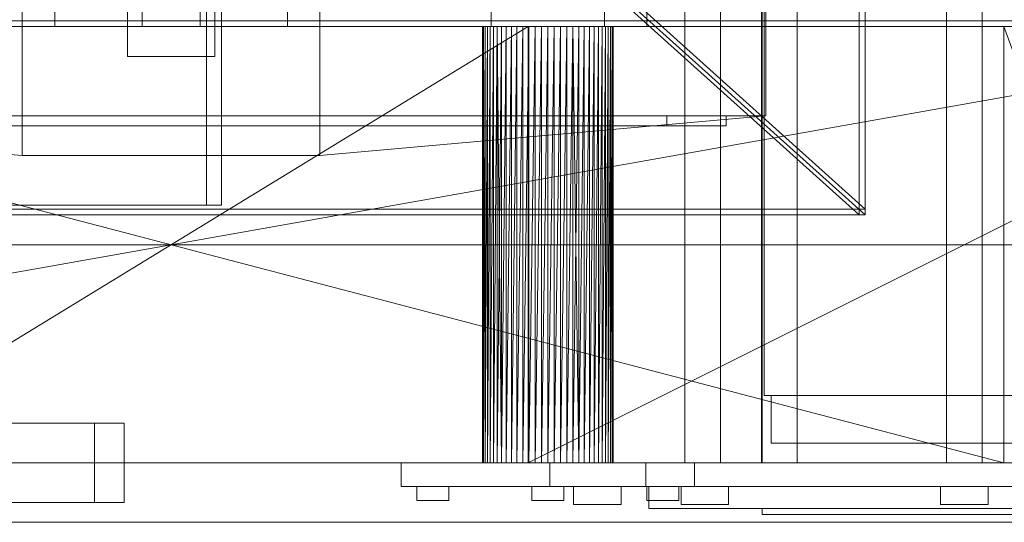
# Model space of a CAD drawing. Header units: millimetres. Extents: x -2233 to 61924, y -68080 to 6847.
# Tile 570 of 656: x 24774 to 25270, y -18460 to -18206. Entities that reach past the tile are written whole.
import ezdxf

# ---------------------------------------------------------------- set-up
doc = ezdxf.new("R2010")
doc.units = ezdxf.units.MM
for name, color, linetype, lineweight in [('superior_briquetadora', 7, 'Continuous', 0), ('superior_C02', 7, 'Continuous', 0), ('superior_C02-briq', 7, 'Continuous', 0), ('superior_C05', 7, 'Continuous', 0)]:
    doc.layers.add(name, color=color, linetype=linetype, lineweight=lineweight)

msp = doc.modelspace()

# ---------------------------------------------------------------- linework, layer by layer
at = {"layer": 'superior_briquetadora'}
for p, q in [((25197.067, -17655), (25197.067, -18305)), ((25200.067, -17655), (25200.067, -18305)), ((24791.423, -18210), (24791.423, -18160)), ((24828.067, -18210), (24828.067, -18160)), ((24835.423, -18160), (24835.423, -18210)), ((24864.712, -18210), (24864.712, -18160)), ((24872.067, -18160), (24872.067, -18210)), ((24908.712, -18160), (24908.712, -18210)), ((25011.417, -18160), (25011.417, -18210)), ((25068.718, -18160), (25068.718, -18210)), ((25149.189, -18160), (25149.189, -18396)), ((25050.067, -18167), (25200.067, -18302)), ((25197.067, -18305), (25047.067, -18170)), ((25050.067, -18170), (25200.067, -18305)), ((25090.067, -18188), (25090.067, -18210)), ((25109.067, -18430), (25109.067, -18188)), ((25127.067, -18430), (25127.067, -18188)), ((25147.729, -18430), (25147.729, -18188)), ((25148.067, -18188), (25148.067, -18430)), ((25165.729, -18430), (25165.729, -18188)), ((25241.067, -18430), (25241.067, -18188)), ((25259.067, -18430), (25259.067, -18188)), ((24828.067, -18225), (24828.067, -18200)), ((24872.067, -18200), (24872.067, -18225)), ((23870.067, -18210), (25830.067, -18210)), ((25470.067, -18210), (24230.067, -18430)), ((25470.067, -18210), (24230.067, -18210)), ((25470.067, -18210), (24243.401, -18210)), ((25746.067, -18210), (24243.401, -18210)), ((24430.067, -18210), (25270.067, -18210)), ((24430.067, -18210), (25270.067, -18430)), ((25270.067, -18210), (24663.302, -18210)), ((24666.505, -18210), (25033.63, -18210)), ((25270.067, -18210), (24666.505, -18210)), ((25036.833, -18210), (24666.505, -18210)), ((24669.647, -18210), (25030.488, -18210)), ((24669.647, -18210), (25033.63, -18210)), ((25030.067, -18210), (24670.067, -18210)), ((24670.067, -18430), (25030.067, -18210)), ((24672.696, -18210), (25027.439, -18210)), ((24672.696, -18210), (25030.488, -18210)), ((24675.624, -18210), (25024.511, -18210)), ((25027.439, -18210), (24675.624, -18210)), ((24678.401, -18210), (25019.133, -18210)), ((24678.401, -18210), (25021.734, -18210)), ((24678.401, -18210), (25024.511, -18210)), ((24681.002, -18210), (25019.133, -18210)), ((24683.402, -18210), (25016.733, -18210)), ((25019.133, -18210), (24683.402, -18210)), ((24685.577, -18210), (25014.558, -18210)), ((25016.733, -18210), (24685.577, -18210)), ((24687.506, -18210), (25030.067, -18210)), ((24687.506, -18210), (25012.629, -18210)), ((24687.506, -18210), (25010.964, -18210)), ((24687.506, -18210), (25014.558, -18210)), ((24689.171, -18210), (25010.964, -18210)), ((24690.556, -18210), (25010.964, -18210)), ((24690.556, -18210), (25009.579, -18210)), ((25008.488, -18210), (24690.556, -18210)), ((24691.647, -18210), (25008.488, -18210)), ((25007.702, -18210), (24691.647, -18210)), ((24691.647, -18210), (25009.579, -18210)), ((24692.433, -18210), (25007.702, -18210)), ((24692.909, -18210), (25007.702, -18210)), ((24692.909, -18210), (25007.226, -18210)), ((25007.067, -18210), (24692.909, -18210)), ((24693.067, -18210), (25007.067, -18210)), ((24693.067, -18210), (25007.226, -18210)), ((24835.423, -18210), (24791.423, -18210)), ((24872.067, -18210), (24828.067, -18210)), ((24908.712, -18210), (24864.712, -18210)), ((25007.226, -18210), (25007.067, -18430)), ((25007.067, -18210), (25007.067, -18430)), ((25007.226, -18210), (25007.067, -18210)), ((25007.226, -18210), (25007.226, -18430)), ((25007.702, -18430), (25007.226, -18210)), ((25007.702, -18210), (25007.226, -18210)), ((25007.226, -18430), (25007.702, -18210)), ((25008.488, -18210), (25007.702, -18430)), ((25007.702, -18210), (25007.702, -18430)), ((25008.488, -18210), (25007.702, -18210)), ((25011.417, -18210), (25008.07, -18210)), ((25008.07, -18210), (25011.061, -18210)), ((25009.579, -18210), (25008.488, -18430)), ((25008.488, -18430), (25008.488, -18210)), ((25009.579, -18210), (25008.488, -18210)), ((25010.964, -18210), (25009.579, -18430)), ((25009.579, -18430), (25009.579, -18210)), ((25010.964, -18210), (25009.579, -18210)), ((25012.629, -18210), (25010.964, -18430)), ((25010.964, -18430), (25010.964, -18210)), ((25012.629, -18210), (25010.964, -18210)), ((25011.061, -18210), (25019.797, -18210)), ((25020.438, -18210), (25011.417, -18210)), ((25014.558, -18210), (25012.629, -18430)), ((25012.629, -18430), (25012.629, -18210)), ((25014.558, -18210), (25012.629, -18210)), ((25012.629, -18210), (25030.067, -18210)), ((25014.558, -18210), (25014.558, -18430)), ((25016.733, -18430), (25014.558, -18210)), ((25016.733, -18210), (25014.558, -18210)), ((25030.067, -18210), (25014.558, -18210)), ((25014.558, -18430), (25016.733, -18210)), ((25019.133, -18210), (25016.733, -18430)), ((25016.733, -18210), (25016.733, -18430)), ((25019.133, -18210), (25016.733, -18210)), ((25016.733, -18210), (25030.067, -18210)), ((25021.734, -18210), (25019.133, -18430)), ((25019.133, -18430), (25019.133, -18210)), ((25021.734, -18210), (25019.133, -18210)), ((25019.133, -18210), (25030.067, -18210)), ((25019.797, -18210), (25032.548, -18210)), ((25033.347, -18210), (25020.438, -18210)), ((25024.511, -18210), (25021.734, -18430)), ((25021.734, -18430), (25021.734, -18210)), ((25024.511, -18210), (25021.734, -18210)), ((25021.734, -18210), (25030.067, -18210)), ((25027.439, -18210), (25024.511, -18430)), ((25024.511, -18430), (25024.511, -18210)), ((25027.439, -18210), (25024.511, -18210)), ((25024.511, -18210), (25030.067, -18210)), ((25030.488, -18210), (25027.439, -18430)), ((25027.439, -18210), (25027.439, -18430)), ((25030.488, -18210), (25027.439, -18210)), ((25027.439, -18210), (25030.067, -18210)), ((25470.067, -18210), (25030.067, -18210)), ((25030.067, -18210), (25030.067, -18430)), ((25030.488, -18210), (25030.067, -18210)), ((25033.63, -18210), (25030.067, -18210)), ((25036.833, -18210), (25030.067, -18210)), ((25040.067, -18210), (25030.067, -18210)), ((25043.302, -18210), (25030.067, -18210)), ((25046.505, -18210), (25030.067, -18210)), ((25049.647, -18210), (25030.067, -18210)), ((25052.696, -18210), (25030.067, -18210)), ((25055.624, -18210), (25030.067, -18210)), ((25058.401, -18210), (25030.067, -18210)), ((25061.002, -18210), (25030.067, -18210)), ((25063.402, -18210), (25030.067, -18210)), ((25065.577, -18210), (25030.067, -18210)), ((25350.067, -18210), (25030.067, -18210)), ((25470.067, -18210), (25030.067, -18430)), ((25033.63, -18210), (25030.488, -18430)), ((25030.488, -18210), (25030.488, -18430)), ((25033.63, -18210), (25030.488, -18210)), ((25032.548, -18210), (25046.788, -18210)), ((25047.587, -18210), (25033.347, -18210)), ((25036.833, -18210), (25033.63, -18430)), ((25033.63, -18210), (25033.63, -18430)), ((25036.833, -18210), (25033.63, -18210)), ((25040.067, -18210), (25036.833, -18430)), ((25036.833, -18210), (25036.833, -18430)), ((25040.067, -18210), (25036.833, -18210)), ((25036.833, -18210), (25270.067, -18210)), ((25043.302, -18210), (25040.067, -18430)), ((25040.067, -18210), (25040.067, -18430)), ((25043.302, -18210), (25040.067, -18210)), ((25040.067, -18210), (25270.067, -18210)), ((25046.505, -18210), (25043.302, -18430)), ((25043.302, -18210), (25043.302, -18430)), ((25046.505, -18210), (25043.302, -18210)), ((25043.302, -18210), (25270.067, -18210)), ((25049.647, -18210), (25046.505, -18430)), ((25046.505, -18210), (25046.505, -18430)), ((25049.647, -18210), (25046.505, -18210)), ((25046.505, -18210), (25270.067, -18210)), ((25046.788, -18210), (25059.697, -18210)), ((25060.338, -18210), (25047.587, -18210)), ((25052.696, -18210), (25049.647, -18430)), ((25049.647, -18210), (25049.647, -18430)), ((25052.696, -18210), (25049.647, -18210)), ((25049.647, -18210), (25270.067, -18210)), ((25055.624, -18210), (25052.696, -18430)), ((25052.696, -18210), (25052.696, -18430)), ((25055.624, -18210), (25052.696, -18210)), ((25052.696, -18210), (25270.067, -18210)), ((25052.696, -18210), (25055.624, -18430)), ((25058.401, -18210), (25055.624, -18430)), ((25055.624, -18210), (25055.624, -18430)), ((25058.401, -18210), (25055.624, -18210)), ((25055.624, -18210), (25270.067, -18210)), ((25061.002, -18210), (25058.401, -18430)), ((25058.401, -18210), (25058.401, -18430)), ((25061.002, -18210), (25058.401, -18210)), ((25058.401, -18210), (25270.067, -18210)), ((25059.697, -18210), (25068.718, -18210)), ((25069.074, -18210), (25060.338, -18210)), ((25063.402, -18210), (25061.002, -18430)), ((25061.002, -18210), (25061.002, -18430)), ((25063.402, -18210), (25061.002, -18210)), ((25061.002, -18210), (25270.067, -18210)), ((25065.577, -18210), (25063.402, -18430)), ((25063.402, -18210), (25063.402, -18430)), ((25065.577, -18210), (25063.402, -18210)), ((25063.402, -18210), (25270.067, -18210)), ((25067.506, -18210), (25065.577, -18430)), ((25065.577, -18430), (25065.577, -18210)), ((25067.506, -18210), (25065.577, -18210)), ((25065.577, -18210), (25270.067, -18210)), ((25065.577, -18210), (25350.067, -18210)), ((25069.171, -18210), (25067.506, -18430)), ((25067.506, -18430), (25067.506, -18210)), ((25069.171, -18210), (25067.506, -18210)), ((25067.506, -18210), (25270.067, -18210)), ((25067.506, -18210), (25350.067, -18210)), ((25068.718, -18210), (25072.065, -18210)), ((25072.065, -18210), (25069.074, -18210)), ((25070.556, -18210), (25069.171, -18430)), ((25069.171, -18430), (25069.171, -18210)), ((25070.556, -18210), (25069.171, -18210)), ((25069.171, -18210), (25270.067, -18210)), ((25069.171, -18210), (25350.067, -18210)), ((25071.647, -18210), (25070.556, -18430)), ((25070.556, -18430), (25070.556, -18210)), ((25071.647, -18210), (25070.556, -18210)), ((25070.556, -18210), (25270.067, -18210)), ((25070.556, -18210), (25350.067, -18210)), ((25072.433, -18210), (25071.647, -18430)), ((25071.647, -18430), (25071.647, -18210)), ((25072.433, -18210), (25071.647, -18210)), ((25071.647, -18210), (25270.067, -18210)), ((25071.647, -18210), (25350.067, -18210)), ((25072.909, -18210), (25072.433, -18430)), ((25072.433, -18430), (25072.433, -18210)), ((25072.909, -18210), (25072.433, -18210)), ((25072.433, -18210), (25270.067, -18210)), ((25073.067, -18210), (25072.909, -18430)), ((25072.909, -18430), (25072.909, -18210)), ((25073.067, -18210), (25072.909, -18210)), ((25072.909, -18210), (25270.067, -18210)), ((25073.067, -18430), (25073.067, -18210)), ((25270.067, -18210), (25073.067, -18210)), ((25090.067, -18210), (25091.234, -18210)), ((25091.234, -18210), (25094.717, -18210)), ((25094.717, -18210), (25100.465, -18210)), ((25100.465, -18210), (25108.395, -18210)), ((25108.395, -18210), (25118.39, -18210)), ((25118.39, -18210), (25130.306, -18210)), ((25130.306, -18210), (25143.968, -18210)), ((25143.968, -18210), (25159.177, -18210)), ((25159.177, -18210), (25175.712, -18210)), ((25175.712, -18210), (25193.331, -18210)), ((25193.331, -18210), (25211.777, -18210)), ((25211.777, -18210), (25230.782, -18210)), ((25230.782, -18210), (25250.067, -18210)), ((25250.067, -18210), (25269.353, -18210)), ((25269.353, -18210), (25288.358, -18210)), ((25270.067, -18210), (25350.067, -18210)), ((25270.067, -18430), (25270.067, -18210)), ((25270.067, -18210), (25350.067, -18430)), ((24872.067, -18225), (24828.067, -18225)), ((24570.067, -18255), (25130.067, -18255)), ((25100.067, -18260), (25100.067, -18255)), ((25100.067, -18255), (25130.067, -18255)), ((25130.067, -18255), (25130.067, -18260)), ((25130.067, -18260), (24570.067, -18260)), ((25130.067, -18260), (25100.067, -18260)), ((25200.067, -18302), (24500.067, -18302)), ((25200.067, -18305), (24500.067, -18305)), ((25200.067, -18305), (25197.067, -18305)), ((25200.067, -18305), (25200.067, -18302)), ((23750.067, -18320), (25950.067, -18320)), ((24150.067, -18320), (25800.067, -18320)), ((24150.067, -18320), (25950.067, -18320)), ((25149.189, -18396), (25152.094, -18396)), ((25150.161, -18396), (25149.189, -18396)), ((25154.972, -18396), (25150.161, -18396)), ((25152.094, -18396), (25158.765, -18396)), ((25152.685, -18396), (25155.489, -18396)), ((25152.685, -18396), (25152.685, -18420)), ((25153.623, -18396), (25152.685, -18396)), ((25158.267, -18396), (25153.623, -18396)), ((25163.437, -18396), (25154.972, -18396)), ((25155.489, -18396), (25161.929, -18396)), ((25166.439, -18396), (25158.267, -18396)), ((25158.765, -18396), (25168.944, -18396)), ((25161.929, -18396), (25171.755, -18396)), ((25175.231, -18396), (25163.437, -18396)), ((25177.825, -18396), (25166.439, -18396)), ((25168.944, -18396), (25182.24, -18396)), ((25171.755, -18396), (25184.59, -18396)), ((25189.902, -18396), (25175.231, -18396)), ((25191.987, -18396), (25177.825, -18396)), ((25182.24, -18396), (25198.143, -18396)), ((25184.59, -18396), (25199.942, -18396)), ((25206.884, -18396), (25189.902, -18396)), ((25208.381, -18396), (25191.987, -18396)), ((25198.143, -18396), (25216.042, -18396)), ((25199.942, -18396), (25217.221, -18396)), ((25225.526, -18396), (25206.884, -18396)), ((25226.377, -18396), (25208.381, -18396)), ((25216.042, -18396), (25235.248, -18396)), ((25217.221, -18396), (25235.761, -18396)), ((25245.112, -18396), (25225.526, -18396)), ((25245.283, -18396), (25226.377, -18396)), ((25235.248, -18396), (25255.023, -18396)), ((25235.761, -18396), (25254.852, -18396)), ((25264.887, -18396), (25245.112, -18396)), ((25264.374, -18396), (25245.283, -18396)), ((25254.852, -18396), (25273.758, -18396)), ((25255.023, -18396), (25274.608, -18396)), ((25282.914, -18396), (25264.374, -18396)), ((25284.093, -18396), (25264.887, -18396)), ((25152.685, -18420), (25155.489, -18420)), ((25153.623, -18420), (25152.685, -18420)), ((25158.267, -18420), (25153.623, -18420)), ((25155.489, -18420), (25161.929, -18420)), ((25166.439, -18420), (25158.267, -18420)), ((25161.929, -18420), (25171.755, -18420)), ((25177.825, -18420), (25166.439, -18420)), ((25171.755, -18420), (25184.59, -18420)), ((25191.987, -18420), (25177.825, -18420)), ((25184.59, -18420), (25199.942, -18420)), ((25208.381, -18420), (25191.987, -18420)), ((25199.942, -18420), (25217.221, -18420)), ((25226.377, -18420), (25208.381, -18420)), ((25217.221, -18420), (25235.761, -18420)), ((25245.283, -18420), (25226.377, -18420)), ((25235.761, -18420), (25254.852, -18420)), ((25264.374, -18420), (25245.283, -18420)), ((25254.852, -18420), (25273.758, -18420)), ((25282.914, -18420), (25264.374, -18420)), ((23750.067, -18430), (25950.067, -18430)), ((25830.067, -18430), (23870.067, -18430)), ((23900.067, -18430), (25800.067, -18430)), ((23954.067, -18430), (25456.734, -18430)), ((24230.067, -18430), (25470.067, -18430)), ((24230.067, -18430), (25456.734, -18430)), ((24430.067, -18430), (25036.833, -18430)), ((25270.067, -18430), (24430.067, -18430)), ((24430.067, -18430), (25033.63, -18430)), ((24663.302, -18430), (25033.63, -18430)), ((25030.488, -18430), (24666.505, -18430)), ((25033.63, -18430), (24666.505, -18430)), ((25027.439, -18430), (24669.647, -18430)), ((25030.488, -18430), (24669.647, -18430)), ((24670.067, -18430), (25030.067, -18430)), ((24672.696, -18430), (25024.511, -18430)), ((25027.439, -18430), (24672.696, -18430)), ((25021.734, -18430), (24675.624, -18430)), ((25024.511, -18430), (24675.624, -18430)), ((25021.734, -18430), (24678.401, -18430)), ((25016.733, -18430), (24681.002, -18430)), ((25019.133, -18430), (24681.002, -18430)), ((25021.734, -18430), (24681.002, -18430)), ((24683.402, -18430), (25014.558, -18430)), ((25016.733, -18430), (24683.402, -18430)), ((24685.577, -18430), (25012.629, -18430)), ((25014.558, -18430), (24685.577, -18430)), ((24687.506, -18430), (25012.629, -18430)), ((25010.964, -18430), (24687.506, -18430)), ((24687.506, -18430), (25030.067, -18430)), ((24689.171, -18430), (25010.964, -18430)), ((25009.579, -18430), (24689.171, -18430)), ((24690.556, -18430), (25009.579, -18430)), ((25008.488, -18430), (24690.556, -18430)), ((25008.488, -18430), (24691.647, -18430)), ((24692.433, -18430), (25008.488, -18430)), ((25007.702, -18430), (24692.433, -18430)), ((25007.226, -18430), (24692.433, -18430)), ((25007.226, -18430), (24692.909, -18430)), ((24692.909, -18430), (25007.067, -18430)), ((24693.067, -18430), (25007.226, -18430)), ((25007.067, -18430), (24693.067, -18430)), ((24966.067, -18430), (24968.589, -18430)), ((24966.067, -18430), (24966.067, -18442)), ((24968.589, -18430), (24975.982, -18430)), ((24975.982, -18430), (24987.742, -18430)), ((24987.742, -18430), (25003.067, -18430)), ((25003.067, -18430), (25020.915, -18430)), ((25007.067, -18430), (25007.226, -18430)), ((25007.226, -18430), (25007.702, -18430)), ((25007.702, -18430), (25008.488, -18430)), ((25008.488, -18430), (25009.579, -18430)), ((25009.579, -18430), (25010.964, -18430)), ((25010.964, -18430), (25012.629, -18430)), ((25012.629, -18430), (25014.558, -18430)), ((25012.629, -18430), (25030.067, -18430)), ((25014.558, -18430), (25016.733, -18430)), ((25014.558, -18430), (25030.067, -18430)), ((25016.733, -18430), (25019.133, -18430)), ((25016.733, -18430), (25030.067, -18430)), ((25019.133, -18430), (25021.734, -18430)), ((25019.133, -18430), (25030.067, -18430)), ((25020.915, -18430), (25040.067, -18430)), ((25021.734, -18430), (25024.511, -18430)), ((25021.734, -18430), (25030.067, -18430)), ((25024.511, -18430), (25027.439, -18430)), ((25024.511, -18430), (25030.067, -18430)), ((25027.439, -18430), (25030.488, -18430)), ((25027.439, -18430), (25030.067, -18430)), ((25030.067, -18430), (25470.067, -18430)), ((25350.067, -18430), (25030.067, -18430)), ((25063.402, -18430), (25030.067, -18430)), ((25030.067, -18430), (25065.577, -18430)), ((25061.002, -18430), (25030.067, -18430)), ((25058.401, -18430), (25030.067, -18430)), ((25055.624, -18430), (25030.067, -18430)), ((25052.696, -18430), (25030.067, -18430)), ((25049.647, -18430), (25030.067, -18430)), ((25046.505, -18430), (25030.067, -18430)), ((25043.302, -18430), (25030.067, -18430)), ((25040.067, -18430), (25030.067, -18430)), ((25036.833, -18430), (25030.067, -18430)), ((25033.63, -18430), (25030.067, -18430)), ((25030.488, -18430), (25030.067, -18430)), ((25030.488, -18430), (25033.63, -18430)), ((25033.63, -18430), (25036.833, -18430)), ((25036.833, -18430), (25040.067, -18430)), ((25270.067, -18430), (25036.833, -18430)), ((25040.067, -18430), (25059.22, -18430)), ((25040.067, -18430), (25043.302, -18430)), ((25270.067, -18430), (25040.067, -18430)), ((25041.067, -18430), (25042.014, -18430)), ((25041.067, -18430), (25041.067, -18442)), ((25042.014, -18430), (25044.844, -18430)), ((25043.302, -18430), (25046.505, -18430)), ((25270.067, -18430), (25043.302, -18430)), ((25044.844, -18430), (25049.533, -18430)), ((25046.505, -18430), (25049.647, -18430)), ((25270.067, -18430), (25046.505, -18430)), ((25049.533, -18430), (25056.039, -18430)), ((25049.647, -18430), (25052.696, -18430)), ((25270.067, -18430), (25049.647, -18430)), ((25052.696, -18430), (25055.624, -18430)), ((25270.067, -18430), (25052.696, -18430)), ((25055.624, -18430), (25058.401, -18430)), ((25270.067, -18430), (25055.624, -18430)), ((25056.039, -18430), (25064.301, -18430)), ((25058.401, -18430), (25061.002, -18430)), ((25270.067, -18430), (25058.401, -18430)), ((25059.22, -18430), (25077.067, -18430)), ((25061.002, -18430), (25063.402, -18430)), ((25270.067, -18430), (25061.002, -18430)), ((25063.402, -18430), (25065.577, -18430)), ((25270.067, -18430), (25063.402, -18430)), ((25064.301, -18430), (25074.245, -18430)), ((25065.577, -18430), (25067.506, -18430)), ((25350.067, -18430), (25065.577, -18430)), ((25270.067, -18430), (25065.577, -18430)), ((25067.506, -18430), (25069.171, -18430)), ((25350.067, -18430), (25067.506, -18430)), ((25270.067, -18430), (25067.506, -18430)), ((25069.171, -18430), (25070.556, -18430)), ((25350.067, -18430), (25069.171, -18430)), ((25270.067, -18430), (25069.171, -18430)), ((25070.556, -18430), (25071.647, -18430)), ((25350.067, -18430), (25070.556, -18430)), ((25270.067, -18430), (25070.556, -18430)), ((25071.647, -18430), (25072.433, -18430)), ((25071.647, -18430), (25350.067, -18430)), ((25270.067, -18430), (25071.647, -18430)), ((25072.433, -18430), (25072.909, -18430)), ((25270.067, -18430), (25072.433, -18430)), ((25072.909, -18430), (25073.067, -18430)), ((25270.067, -18430), (25072.909, -18430)), ((25270.067, -18430), (25073.067, -18430)), ((25074.245, -18430), (25085.782, -18430)), ((25077.067, -18430), (25092.393, -18430)), ((25085.782, -18430), (25098.807, -18430)), ((25089.567, -18430), (25089.567, -18442)), ((25090.738, -18430), (25089.567, -18430)), ((25094.231, -18430), (25090.738, -18430)), ((25092.393, -18430), (25104.153, -18430)), ((25099.997, -18430), (25094.231, -18430)), ((25098.807, -18430), (25113.202, -18430)), ((25107.952, -18430), (25099.997, -18430)), ((25104.153, -18430), (25111.546, -18430)), ((25117.979, -18430), (25107.952, -18430)), ((25109.959, -18430), (25109.067, -18430)), ((25112.456, -18430), (25109.959, -18430)), ((25111.546, -18430), (25114.067, -18430)), ((25116.065, -18430), (25112.456, -18430)), ((25113.202, -18430), (25128.836, -18430)), ((25114.067, -18430), (25114.067, -18442)), ((25120.07, -18430), (25116.065, -18430)), ((25129.932, -18430), (25117.979, -18430)), ((25123.679, -18430), (25120.07, -18430)), ((25126.176, -18430), (25123.679, -18430)), ((25127.067, -18430), (25126.176, -18430)), ((25128.836, -18430), (25145.567, -18430)), ((25143.636, -18430), (25129.932, -18430)), ((25158.893, -18430), (25143.636, -18430)), ((25145.567, -18430), (25163.246, -18430)), ((25148.621, -18430), (25147.729, -18430)), ((25149.804, -18430), (25148.067, -18430)), ((25151.118, -18430), (25148.621, -18430)), ((25154.955, -18430), (25149.804, -18430)), ((25154.727, -18430), (25151.118, -18430)), ((25158.732, -18430), (25154.727, -18430)), ((25163.345, -18430), (25154.955, -18430)), ((25162.341, -18430), (25158.732, -18430)), ((25175.479, -18430), (25158.893, -18430)), ((25164.838, -18430), (25162.341, -18430)), ((25163.246, -18430), (25181.71, -18430)), ((25174.689, -18430), (25163.345, -18430)), ((25165.729, -18430), (25164.838, -18430)), ((25188.599, -18430), (25174.689, -18430)), ((25193.153, -18430), (25175.479, -18430)), ((25181.71, -18430), (25200.794, -18430)), ((25204.602, -18430), (25188.599, -18430)), ((25211.657, -18430), (25193.153, -18430)), ((25200.794, -18430), (25220.324, -18430)), ((25222.154, -18430), (25204.602, -18430)), ((25230.721, -18430), (25211.657, -18430)), ((25220.324, -18430), (25240.123, -18430)), ((25240.656, -18430), (25222.154, -18430)), ((25250.067, -18430), (25230.721, -18430)), ((25240.123, -18430), (25260.012, -18430)), ((25259.479, -18430), (25240.656, -18430)), ((25241.959, -18430), (25241.067, -18430)), ((25244.456, -18430), (25241.959, -18430)), ((25248.065, -18430), (25244.456, -18430)), ((25252.07, -18430), (25248.065, -18430)), ((25269.414, -18430), (25250.067, -18430)), ((25255.679, -18430), (25252.07, -18430)), ((25258.176, -18430), (25255.679, -18430)), ((25259.067, -18430), (25258.176, -18430)), ((25277.981, -18430), (25259.479, -18430)), ((25260.012, -18430), (25279.811, -18430)), ((25288.478, -18430), (25269.414, -18430)), ((25350.067, -18430), (25270.067, -18430)), ((24966.067, -18442), (24968.589, -18442)), ((24968.589, -18442), (24975.982, -18442)), ((24974.067, -18442), (24974.86, -18442)), ((24974.067, -18442), (24974.067, -18449)), ((24974.86, -18442), (24977.08, -18442)), ((24975.982, -18442), (24987.742, -18442)), ((24977.08, -18442), (24980.287, -18442)), ((24980.287, -18442), (24983.848, -18442)), ((24983.848, -18442), (24987.055, -18442)), ((24987.055, -18442), (24989.275, -18442)), ((24987.742, -18442), (25003.067, -18442)), ((24989.275, -18442), (24990.067, -18442)), ((24990.067, -18442), (24990.067, -18449)), ((25003.067, -18442), (25020.915, -18442)), ((25020.915, -18442), (25040.067, -18442)), ((25032.86, -18442), (25032.067, -18442)), ((25032.067, -18442), (25032.067, -18449)), ((25035.08, -18442), (25032.86, -18442)), ((25038.287, -18442), (25035.08, -18442)), ((25041.848, -18442), (25038.287, -18442)), ((25040.067, -18442), (25059.22, -18442)), ((25041.067, -18442), (25042.014, -18442)), ((25045.055, -18442), (25041.848, -18442)), ((25042.014, -18442), (25044.844, -18442)), ((25044.844, -18442), (25049.533, -18442)), ((25047.275, -18442), (25045.055, -18442)), ((25048.067, -18442), (25047.275, -18442)), ((25048.067, -18442), (25048.067, -18449)), ((25049.533, -18442), (25056.039, -18442)), ((25053.067, -18442), (25054.256, -18442)), ((25053.067, -18442), (25053.067, -18451)), ((25054.256, -18442), (25057.586, -18442)), ((25056.039, -18442), (25064.301, -18442)), ((25057.586, -18442), (25062.397, -18442)), ((25059.22, -18442), (25077.067, -18442)), ((25062.397, -18442), (25067.738, -18442)), ((25064.301, -18442), (25074.245, -18442)), ((25067.738, -18442), (25072.549, -18442)), ((25072.549, -18442), (25075.879, -18442)), ((25074.245, -18442), (25085.782, -18442)), ((25075.879, -18442), (25077.067, -18442)), ((25077.067, -18442), (25077.067, -18451)), ((25077.067, -18442), (25092.393, -18442)), ((25085.782, -18442), (25098.807, -18442)), ((25090.738, -18442), (25089.567, -18442)), ((25090.86, -18442), (25090.067, -18442)), ((25090.067, -18442), (25090.067, -18449)), ((25094.231, -18442), (25090.738, -18442)), ((25093.08, -18442), (25090.86, -18442)), ((25091.067, -18442), (25092.321, -18442)), ((25091.067, -18442), (25091.067, -18453)), ((25092.321, -18442), (25096.063, -18442)), ((25092.393, -18442), (25104.153, -18442)), ((25096.287, -18442), (25093.08, -18442)), ((25099.997, -18442), (25094.231, -18442)), ((25096.063, -18442), (25102.233, -18442)), ((25099.848, -18442), (25096.287, -18442)), ((25098.807, -18442), (25113.202, -18442)), ((25103.055, -18442), (25099.848, -18442)), ((25107.952, -18442), (25099.997, -18442)), ((25102.233, -18442), (25110.735, -18442)), ((25105.275, -18442), (25103.055, -18442)), ((25104.153, -18442), (25111.546, -18442)), ((25106.067, -18442), (25105.275, -18442)), ((25106.067, -18442), (25106.067, -18449)), ((25108.441, -18442), (25107.253, -18442)), ((25107.253, -18442), (25107.253, -18451)), ((25117.979, -18442), (25107.952, -18442)), ((25111.771, -18442), (25108.441, -18442)), ((25110.735, -18442), (25121.434, -18442)), ((25111.546, -18442), (25114.067, -18442)), ((25116.582, -18442), (25111.771, -18442)), ((25113.202, -18442), (25128.836, -18442)), ((25121.923, -18442), (25116.582, -18442)), ((25129.932, -18442), (25117.979, -18442)), ((25121.434, -18442), (25134.161, -18442)), ((25126.735, -18442), (25121.923, -18442)), ((25130.064, -18442), (25126.735, -18442)), ((25128.836, -18442), (25145.567, -18442)), ((25143.636, -18442), (25129.932, -18442)), ((25131.253, -18442), (25130.064, -18442)), ((25131.253, -18442), (25131.253, -18451)), ((25134.161, -18442), (25148.717, -18442)), ((25158.893, -18442), (25143.636, -18442)), ((25145.567, -18442), (25163.246, -18442)), ((25148.717, -18442), (25164.871, -18442)), ((25175.479, -18442), (25158.893, -18442)), ((25163.246, -18442), (25181.71, -18442)), ((25164.871, -18442), (25182.369, -18442)), ((25193.153, -18442), (25175.479, -18442)), ((25181.71, -18442), (25200.794, -18442)), ((25182.369, -18442), (25200.934, -18442)), ((25211.657, -18442), (25193.153, -18442)), ((25200.794, -18442), (25220.324, -18442)), ((25200.934, -18442), (25220.274, -18442)), ((25230.721, -18442), (25211.657, -18442)), ((25220.274, -18442), (25240.084, -18442)), ((25220.324, -18442), (25240.123, -18442)), ((25250.067, -18442), (25230.721, -18442)), ((25239.256, -18442), (25238.067, -18442)), ((25238.067, -18442), (25238.067, -18451)), ((25242.586, -18442), (25239.256, -18442)), ((25240.084, -18442), (25260.051, -18442)), ((25240.123, -18442), (25260.012, -18442)), ((25247.397, -18442), (25242.586, -18442)), ((25252.738, -18442), (25247.397, -18442)), ((25269.414, -18442), (25250.067, -18442)), ((25257.549, -18442), (25252.738, -18442)), ((25260.879, -18442), (25257.549, -18442)), ((25260.012, -18442), (25279.811, -18442)), ((25260.051, -18442), (25279.861, -18442)), ((25262.067, -18442), (25260.879, -18442)), ((25262.067, -18442), (25262.067, -18451)), ((25288.478, -18442), (25269.414, -18442)), ((24974.067, -18449), (24974.86, -18449)), ((24974.86, -18449), (24977.08, -18449)), ((24977.08, -18449), (24980.287, -18449)), ((24980.287, -18449), (24983.848, -18449)), ((24983.848, -18449), (24987.055, -18449)), ((24987.055, -18449), (24989.275, -18449)), ((24989.275, -18449), (24990.067, -18449)), ((25032.067, -18449), (25032.86, -18449)), ((25032.86, -18449), (25035.08, -18449)), ((25035.08, -18449), (25038.287, -18449)), ((25038.287, -18449), (25041.848, -18449)), ((25041.848, -18449), (25045.055, -18449)), ((25045.055, -18449), (25047.275, -18449)), ((25047.275, -18449), (25048.067, -18449)), ((25090.067, -18449), (25090.86, -18449)), ((25090.86, -18449), (25093.08, -18449)), ((25093.08, -18449), (25096.287, -18449)), ((25096.287, -18449), (25099.848, -18449)), ((25099.848, -18449), (25103.055, -18449)), ((25103.055, -18449), (25105.275, -18449)), ((25105.275, -18449), (25106.067, -18449)), ((25053.067, -18451), (25054.256, -18451)), ((25054.256, -18451), (25057.586, -18451)), ((25057.586, -18451), (25062.397, -18451)), ((25062.397, -18451), (25067.738, -18451)), ((25067.738, -18451), (25072.549, -18451)), ((25072.549, -18451), (25075.879, -18451)), ((25075.879, -18451), (25077.067, -18451)), ((25091.067, -18453), (25092.321, -18453)), ((25092.321, -18453), (25096.063, -18453)), ((25096.063, -18453), (25102.233, -18453)), ((25102.233, -18453), (25110.735, -18453)), ((25107.253, -18451), (25108.441, -18451)), ((25108.441, -18451), (25111.771, -18451)), ((25110.735, -18453), (25121.434, -18453)), ((25111.771, -18451), (25116.582, -18451)), ((25116.582, -18451), (25121.923, -18451)), ((25121.434, -18453), (25134.161, -18453)), ((25121.923, -18451), (25126.735, -18451)), ((25126.735, -18451), (25130.064, -18451)), ((25130.064, -18451), (25131.253, -18451)), ((25134.161, -18453), (25148.717, -18453)), ((25148.067, -18453), (25149.804, -18453)), ((25148.067, -18453), (25148.067, -18456)), ((25148.717, -18453), (25164.871, -18453)), ((25149.804, -18453), (25154.955, -18453)), ((25154.955, -18453), (25163.345, -18453)), ((25163.345, -18453), (25174.689, -18453)), ((25164.871, -18453), (25182.369, -18453)), ((25174.689, -18453), (25188.599, -18453)), ((25182.369, -18453), (25200.934, -18453)), ((25188.599, -18453), (25204.602, -18453)), ((25200.934, -18453), (25220.274, -18453)), ((25204.602, -18453), (25222.154, -18453)), ((25220.274, -18453), (25240.084, -18453)), ((25222.154, -18453), (25240.656, -18453)), ((25238.067, -18451), (25239.256, -18451)), ((25239.256, -18451), (25242.586, -18451)), ((25240.084, -18453), (25260.051, -18453)), ((25240.656, -18453), (25259.479, -18453)), ((25242.586, -18451), (25247.397, -18451)), ((25247.397, -18451), (25252.738, -18451)), ((25252.738, -18451), (25257.549, -18451)), ((25257.549, -18451), (25260.879, -18451)), ((25259.479, -18453), (25277.981, -18453)), ((25260.051, -18453), (25279.861, -18453)), ((25260.879, -18451), (25262.067, -18451)), ((23750.067, -18460), (25950.067, -18460)), ((23900.067, -18460), (25800.067, -18460)), ((25148.067, -18456), (25149.804, -18456)), ((25149.804, -18456), (25154.955, -18456)), ((25154.955, -18456), (25163.345, -18456)), ((25163.345, -18456), (25174.689, -18456)), ((25174.689, -18456), (25188.599, -18456)), ((25188.599, -18456), (25204.602, -18456)), ((25204.602, -18456), (25222.154, -18456)), ((25222.154, -18456), (25240.656, -18456)), ((25240.656, -18456), (25259.479, -18456)), ((25259.479, -18456), (25277.981, -18456))]:
    msp.add_line(p, q, dxfattribs=at)
at = {"layer": 'superior_C02'}
for p, q in [((24868.001, -18300), (24868.001, -17700)), ((24875.452, -17700), (24875.452, -18300)), ((24333.453, -18300), (24868.001, -18300)), ((24875.452, -18300), (24340.905, -18300)), ((24875.452, -18300), (24868.001, -18300)), ((24811.497, -18410), (24300.813, -18410)), ((24315.715, -18410), (24826.399, -18410)), ((24811.497, -18410), (24811.497, -18450)), ((24826.399, -18410), (24811.497, -18410)), ((24826.399, -18450), (24826.399, -18410)), ((24300.813, -18450), (24811.497, -18450)), ((24315.715, -18450), (24826.399, -18450)), ((24811.497, -18450), (24826.399, -18450))]:
    msp.add_line(p, q, dxfattribs=at)
at = {"layer": 'superior_C02-briq'}
for p, q in [((25150.067, -17705), (25150.067, -18255)), ((24775.067, -17725), (24775.067, -18275)), ((24925.067, -18275), (24925.067, -17725)), ((25150.067, -18255), (24550.067, -18255)), ((24550.067, -18255), (24775.067, -18275)), ((24925.067, -18275), (25150.067, -18255)), ((24775.067, -18275), (24925.067, -18275))]:
    msp.add_line(p, q, dxfattribs=at)
at = {"layer": 'superior_C05'}
for p, q in [((24310.067, -18207), (26690.067, -18207)), ((24310.067, -18210), (26690.067, -18210))]:
    msp.add_line(p, q, dxfattribs=at)

doc.saveas('drawing.dxf')
